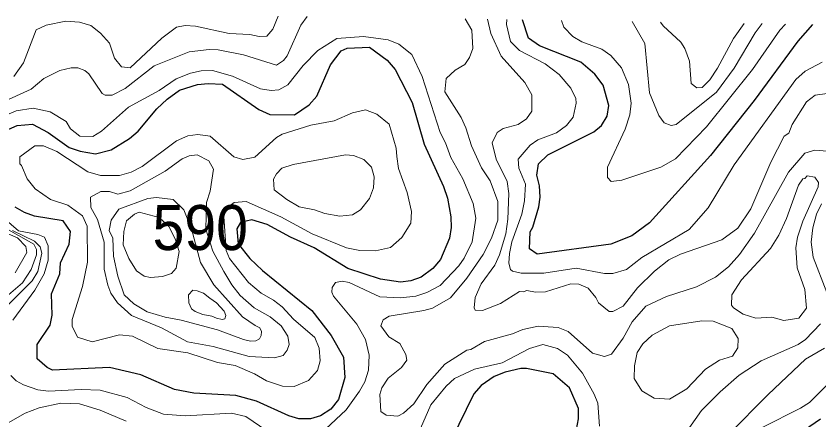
# Model space of a CAD drawing. Extents: x 673.3 to 698.5, y 6984.3 to 7012.3.
# Drawn here: x 696.158 to 697.585, y 7011.261 to 7011.979 of the extents above; entities that cross this region are included whole.
import ezdxf

# ---------------------------------------------------------------- set-up
doc = ezdxf.new("R2010")
doc.units = 0
doc.header["$LTSCALE"] = 0.032
doc.layers.add('1', color=7, linetype='Continuous', lineweight=25)
doc.layers.add('2', color=7, linetype='Continuous', lineweight=13)
doc.layers.add('21', color=7, linetype='Continuous')

msp = doc.modelspace()

# ---------------------------------------------------------------- linework, layer by layer
at = {"layer": '1'}
for points in [[(697.5738, 7011.9643), (697.5479, 7011.9348), (697.4699, 7011.8291), (697.3925, 7011.7314), (697.2838, 7011.6119), (697.2526, 7011.5887), (697.2151, 7011.574), (697.0843, 7011.5562), (697.0708, 7011.5654), (697.0715, 7011.5955), (697.0762, 7011.6038), (697.087, 7011.6401), (697.0894, 7011.6574), (697.0886, 7011.6773), (697.0838, 7011.6965), (697.0863, 7011.7164), (697.1033, 7011.7325), (697.185, 7011.7733), (697.1987, 7011.785), (697.2084, 7011.8015), (697.2115, 7011.8206), (697.2018, 7011.8565), (697.1865, 7011.8758), (697.1618, 7011.8971), (697.0881, 7011.9264), (697.0689, 7011.9398), (697.0584, 7011.9725)], [(696.1232, 7011.7687), (696.1595, 7011.7848), (696.1867, 7011.7872), (696.2147, 7011.7726), (696.252, 7011.7459), (696.2715, 7011.7393), (696.2992, 7011.7345), (696.3268, 7011.7414), (696.3592, 7011.7614), (696.375, 7011.7748), (696.4081, 7011.8145), (696.4263, 7011.8318), (696.4485, 7011.8475), (696.4805, 7011.8578), (696.4995, 7011.8597), (696.5245, 7011.8583), (696.5892, 7011.8135), (696.6086, 7011.8045), (696.6527, 7011.8036), (696.6787, 7011.8214), (696.6922, 7011.8371), (696.7166, 7011.8926), (696.7358, 7011.9173), (696.7466, 7011.9224), (696.7859, 7011.9238), (696.8174, 7011.9012), (696.8316, 7011.8843), (696.8621, 7011.8258), (696.8832, 7011.7514), (696.9179, 7011.6766), (696.9246, 7011.6554), (696.9306, 7011.6222), (696.9314, 7011.6037), (696.9282, 7011.5847), (696.9121, 7011.5464), (696.8988, 7011.5308), (696.878, 7011.5154), (696.8594, 7011.5087), (696.841, 7011.5064), (696.8058, 7011.5117), (696.7477, 7011.5306), (696.6876, 7011.5675), (696.6454, 7011.5866), (696.604, 7011.6089), (696.577, 7011.6169), (696.557, 7011.6121), (696.5503, 7011.6012), (696.5527, 7011.5745), (696.5734, 7011.5484), (696.5961, 7011.5271), (696.6836, 7011.4561), (696.7182, 7011.4116), (696.7399, 7011.373), (696.7425, 7011.3369), (696.731, 7011.2979), (696.7173, 7011.2803), (696.6988, 7011.2687), (696.6809, 7011.2637), (696.6607, 7011.2637), (696.6424, 7011.2688), (696.5854, 7011.2948), (696.5486, 7011.3051), (696.474, 7011.3092), (696.4393, 7011.3154), (696.3796, 7011.3416), (696.3241, 7011.3548), (696.2224, 7011.3499), (696.2131, 7011.3549), (696.1954, 7011.3703), (696.1951, 7011.3954), (696.2181, 7011.4301), (696.2221, 7011.4476), (696.2206, 7011.4854), (696.2354, 7011.5211), (696.2368, 7011.5405), (696.2522, 7011.5739), (696.2547, 7011.5963), (696.2415, 7011.6153), (696.1907, 7011.6235), (696.1727, 7011.6299), (696.1563, 7011.6395)], [(697.1541, 7011.2443), (697.1578, 7011.2633), (697.1577, 7011.2818), (697.1414, 7011.3183), (697.1125, 7011.3432), (697.0653, 7011.3531), (697.0551, 7011.3531), (697.0272, 7011.3465), (697.0078, 7011.3384), (696.9846, 7011.3224), (696.9718, 7011.3077), (696.931, 7011.2252)], [(697.6048, 7011.1321), (697.5148, 7011.1536), (697.4978, 7011.1614), (697.4902, 7011.1705), (697.4893, 7011.1774), (697.4964, 7011.1949), (697.5086, 7011.2088), (697.5878, 7011.2637)]]:
    msp.add_lwpolyline(points, dxfattribs=at)
at = {"layer": '2'}
for points in [[(696.1313, 7011.8252), (696.1843, 7011.8496), (696.2071, 7011.8681), (696.2354, 7011.8826), (696.2555, 7011.8875), (696.2674, 7011.8873), (696.2797, 7011.8826), (696.287, 7011.8768), (696.3108, 7011.8419), (696.3161, 7011.8386), (696.3285, 7011.8386), (696.3514, 7011.8506), (696.4032, 7011.8908), (696.4654, 7011.9158), (696.5008, 7011.9199), (696.5171, 7011.9192), (696.5623, 7011.9101), (696.6208, 7011.8923), (696.6333, 7011.9005), (696.6398, 7011.9086), (696.664, 7011.9634), (696.6753, 7011.9785)], [(696.6236, 7011.9793), (696.614, 7011.9561), (696.6037, 7011.9436), (696.5901, 7011.9428), (696.5734, 7011.9468), (696.5366, 7011.9485), (696.4768, 7011.9616), (696.4585, 7011.9623), (696.4429, 7011.9598), (696.4167, 7011.9403), (696.3604, 7011.8875), (696.3449, 7011.8893), (696.3327, 7011.9042), (696.3239, 7011.9313), (696.3078, 7011.9491), (696.2905, 7011.9626), (696.2707, 7011.9687), (696.2463, 7011.9704), (696.2115, 7011.9631), (696.1935, 7011.9547), (696.171, 7011.8961), (696.1536, 7011.8719)], [(696.956, 7011.9741), (696.9681, 7011.9544), (696.9696, 7011.9217), (696.964, 7011.9056), (696.9558, 7011.8933), (696.9384, 7011.8829), (696.9225, 7011.8686), (696.9201, 7011.8445), (696.9488, 7011.7989), (696.9575, 7011.7805), (696.9673, 7011.7486), (696.9853, 7011.7097), (697.0005, 7011.6864), (697.0144, 7011.6496), (697.0143, 7011.6165), (697.003, 7011.5844), (696.988, 7011.5557), (696.9594, 7011.5133), (696.9299, 7011.4787), (696.8979, 7011.4604), (696.8825, 7011.4558), (696.8209, 7011.4461), (696.8101, 7011.4396), (696.8061, 7011.4287), (696.8204, 7011.4091), (696.8402, 7011.3971), (696.8506, 7011.3779), (696.8525, 7011.3676), (696.843, 7011.3545), (696.819, 7011.3359), (696.8083, 7011.3188), (696.8043, 7011.3064), (696.8063, 7011.2764), (696.8159, 7011.2701), (696.8366, 7011.2679), (696.8463, 7011.2734), (696.865, 7011.2901), (696.8881, 7011.3247), (696.9203, 7011.3607), (696.9592, 7011.3857), (696.966, 7011.3867), (696.9906, 7011.4007), (697.0402, 7011.4144), (697.0587, 7011.4224), (697.0859, 7011.428), (697.1217, 7011.4257), (697.1394, 7011.4186), (697.1828, 7011.3799), (697.2041, 7011.3744), (697.2165, 7011.3781), (697.237, 7011.4068), (697.2529, 7011.436), (697.2776, 7011.4638), (697.3142, 7011.481), (697.3677, 7011.498), (697.4011, 7011.5151), (697.4243, 7011.5334), (697.444, 7011.5554), (697.4707, 7011.5936), (697.5308, 7011.7017), (697.5602, 7011.7359), (697.578, 7011.7408), (697.6003, 7011.7392)], [(697.4997, 7011.7194), (697.4639, 7011.6364), (697.441, 7011.6021), (697.4128, 7011.5814), (697.339, 7011.5561), (697.3185, 7011.5458), (697.2928, 7011.5259), (697.2628, 7011.4965), (697.2373, 7011.4638), (697.2187, 7011.4544), (697.2121, 7011.4543), (697.1931, 7011.4694), (697.1887, 7011.4793), (697.1749, 7011.4957), (697.1584, 7011.5029), (697.1439, 7011.5031), (697.099, 7011.4891), (697.082, 7011.4884), (697.0653, 7011.4917), (697.0606, 7011.4892), (697.0526, 7011.4898), (697.0191, 7011.4687), (696.9871, 7011.4558), (696.9742, 7011.4565), (696.9722, 7011.4607), (696.9737, 7011.4791), (696.9845, 7011.5033), (697.0087, 7011.5365), (697.0171, 7011.5547), (697.0282, 7011.5921), (697.0323, 7011.6185), (697.0341, 7011.6639), (697.0308, 7011.6852), (697.0112, 7011.7248), (697.0039, 7011.7538), (697.0129, 7011.7726), (697.0237, 7011.7792), (697.0506, 7011.7866), (697.0654, 7011.7967), (697.0747, 7011.8103), (697.0747, 7011.8391), (697.062, 7011.8614), (697.02, 7011.908), (697.0018, 7011.9484), (696.9961, 7011.9735)], [(697.0302, 7011.9729), (697.0298, 7011.9645), (697.0365, 7011.9339), (697.0527, 7011.9178), (697.0984, 7011.8945), (697.1233, 7011.8756), (697.1442, 7011.8511), (697.1527, 7011.8326), (697.1537, 7011.8245), (697.1481, 7011.7997), (697.1364, 7011.7846), (697.1183, 7011.7719), (697.0854, 7011.7591), (697.0715, 7011.7497), (697.0506, 7011.7248), (697.0518, 7011.7088), (697.0633, 7011.6803), (697.0617, 7011.651), (697.0569, 7011.6271), (697.0394, 7011.5779), (697.0349, 7011.5574), (697.0341, 7011.5399), (697.0368, 7011.5291), (697.0403, 7011.5256), (697.0558, 7011.5226), (697.0962, 7011.5226), (697.1535, 7011.5315), (697.2037, 7011.5217), (697.2187, 7011.5216), (697.2431, 7011.5289), (697.2702, 7011.5504), (697.3547, 7011.5998), (697.3882, 7011.6382), (697.4343, 7011.7151), (697.5442, 7011.8665), (697.5606, 7011.8812), (697.5911, 7011.8971)], [(697.5258, 7011.9651), (697.5159, 7011.9545), (697.4668, 7011.8846), (697.385, 7011.7823), (697.33, 7011.7257), (697.3041, 7011.7105), (697.2347, 7011.6879), (697.216, 7011.6855), (697.2092, 7011.6924), (697.2092, 7011.7107), (697.2408, 7011.7783), (697.2489, 7011.8037), (697.2514, 7011.8242), (697.2466, 7011.8579), (697.2343, 7011.8874), (697.2152, 7011.909), (697.1993, 7011.9207), (697.1638, 7011.9333), (697.1478, 7011.9429), (697.1313, 7011.9596), (697.1272, 7011.9714)], [(697.2532, 7011.9694), (697.2758, 7011.9308), (697.284, 7011.8429), (697.3005, 7011.8025), (697.3102, 7011.7898), (697.3223, 7011.7848), (697.3315, 7011.7868), (697.4028, 7011.8442), (697.4345, 7011.8868), (697.4715, 7011.9496), (697.4842, 7011.9658)], [(697.4522, 7011.9663), (697.433, 7011.9395), (697.405, 7011.8868), (697.3911, 7011.8662), (697.3776, 7011.8525), (697.3683, 7011.8517), (697.3582, 7011.8593), (697.3548, 7011.8994), (697.3466, 7011.9219), (697.3394, 7011.933), (697.3083, 7011.9618), (697.3037, 7011.9686)], [(696.7076, 7011.2451), (696.7447, 7011.2796), (696.7685, 7011.3125), (696.7775, 7011.329), (696.7841, 7011.3502), (696.7856, 7011.3763), (696.7789, 7011.4043), (696.7638, 7011.4319), (696.7222, 7011.4816), (696.7189, 7011.4887), (696.7195, 7011.4971), (696.7258, 7011.5058), (696.7376, 7011.5079), (696.7497, 7011.5055), (696.8047, 7011.4802), (696.8412, 7011.4786), (696.8685, 7011.4816), (696.888, 7011.4878), (696.9116, 7011.5004), (696.9448, 7011.5352), (696.9544, 7011.5488), (696.9689, 7011.5782), (696.9753, 7011.6201), (696.9705, 7011.6461), (696.952, 7011.6898), (696.9304, 7011.728), (696.9214, 7011.7541), (696.9116, 7011.7724), (696.8796, 7011.8717), (696.8612, 7011.9111), (696.838, 7011.9296), (696.819, 7011.937), (696.7756, 7011.9427), (696.7278, 7011.9395), (696.6942, 7011.9182), (696.6683, 7011.8916), (696.6406, 7011.8572), (696.6247, 7011.8484), (696.6112, 7011.8468), (696.592, 7011.8501), (696.5428, 7011.8725), (696.5069, 7011.8824), (696.4871, 7011.8818), (696.4678, 7011.8778), (696.4426, 7011.8677), (696.412, 7011.8468), (696.3579, 7011.8172), (696.3096, 7011.7748), (696.2943, 7011.7652), (696.271, 7011.7661), (696.2547, 7011.7791), (696.2467, 7011.792), (696.2183, 7011.8091), (696.1883, 7011.8158), (696.158, 7011.8109), (696.1332, 7011.8)], [(697.6, 7011.8416), (697.5787, 7011.8387), (697.563, 7011.8267), (697.5375, 7011.7867), (697.5316, 7011.7712), (697.5235, 7011.766), (697.4997, 7011.7194)], [(697.5896, 7011.6458), (697.5807, 7011.6274), (697.574, 7011.6027), (697.5716, 7011.5773), (697.5747, 7011.5505), (697.5993, 7011.4882)], [(696.1264, 7011.628), (696.1618, 7011.5976), (696.1965, 7011.591), (696.208, 7011.5862), (696.2148, 7011.5711), (696.2148, 7011.5457), (696.2074, 7011.5209), (696.1913, 7011.4919), (696.1518, 7011.439)], [(696.1348, 7011.6047), (696.1891, 7011.5736), (696.1942, 7011.5645), (696.1942, 7011.5548), (696.1845, 7011.5289), (696.1689, 7011.5052), (696.1444, 7011.4836)], [(696.1561, 7011.5227), (696.1766, 7011.5591), (696.1748, 7011.5698), (696.1601, 7011.5853), (696.1238, 7011.6006)], [(696.1355, 7011.4578), (696.1866, 7011.5085), (696.1963, 7011.525), (696.2036, 7011.5578), (696.2008, 7011.569), (696.1906, 7011.5792), (696.1514, 7011.598)], [(697.5878, 7011.4321), (697.5615, 7011.4043), (697.5485, 7011.3955), (697.4822, 7011.3664), (697.4434, 7011.3408), (697.4094, 7011.3116), (697.3761, 7011.2782), (697.3467, 7011.2359), (697.3253, 7011.1979), (697.3091, 7011.1487), (697.3044, 7011.0968), (697.3101, 7011.0417), (697.3056, 7011.0199), (697.306, 7010.9903), (697.3097, 7010.9799), (697.3192, 7010.9725), (697.3345, 7010.9724), (697.3458, 7010.9763), (697.3723, 7010.993), (697.4111, 7010.9997), (697.4403, 7010.9949), (697.4683, 7010.9949), (697.5167, 7011.0006), (697.5534, 7011.0078)], [(697.1952, 7011.2506), (697.192, 7011.2913), (697.1856, 7011.3074), (697.1645, 7011.3448), (697.1382, 7011.3768), (697.1206, 7011.3882), (697.0942, 7011.3955), (697.0706, 7011.3886), (697.022, 7011.3627), (696.973, 7011.3518), (696.9373, 7011.3352), (696.9224, 7011.3212), (696.8951, 7011.2885), (696.8727, 7011.2369)], [(697.6146, 7011.0403), (697.5416, 7011.034), (697.4683, 7011.0402), (697.4265, 7011.0559), (697.4157, 7011.0568), (697.3679, 7011.0454), (697.3528, 7011.0481), (697.3462, 7011.0565), (697.3435, 7011.0691), (697.3476, 7011.0977), (697.3579, 7011.1262), (697.3874, 7011.187), (697.4245, 7011.2354), (697.4949, 7011.3067), (697.5615, 7011.3692), (697.5951, 7011.389)], [(697.6411, 7011.365), (697.5682, 7011.2926), (697.5525, 7011.2822), (697.4842, 7011.248), (697.4497, 7011.22), (697.4295, 7011.1914), (697.4175, 7011.1621), (697.4152, 7011.1443), (697.4277, 7011.1292), (697.4464, 7011.1285), (697.4703, 7011.1349), (697.487, 7011.1341), (697.5319, 7011.1213), (697.5653, 7011.1022), (697.5813, 7011.0958), (697.6232, 7011.0905)], [(696.1482, 7011.3406), (696.1577, 7011.3312), (696.171, 7011.3237), (696.1966, 7011.3149), (696.2154, 7011.3124), (696.2734, 7011.3158), (696.307, 7011.3141), (696.3554, 7011.3014), (696.3893, 7011.2838), (696.4198, 7011.2718), (696.4584, 7011.2686), (696.5405, 7011.2733), (696.5664, 7011.2677), (696.6038, 7011.2419)], [(696.3534, 7011.2592), (696.3074, 7011.2786), (696.2704, 7011.2898), (696.2374, 7011.2912), (696.1988, 7011.2832), (696.1738, 7011.2732), (696.1313, 7011.249)]]:
    msp.add_lwpolyline(points, dxfattribs=at)
for points in [[(696.8436, 7011.5855), (696.8597, 7011.6114), (696.8605, 7011.632), (696.8532, 7011.6659), (696.8378, 7011.7081), (696.8345, 7011.7295), (696.8337, 7011.7444), (696.8213, 7011.7872), (696.7994, 7011.8051), (696.7788, 7011.8124), (696.756, 7011.8072), (696.723, 7011.7933), (696.6816, 7011.7855), (696.6307, 7011.7695), (696.621, 7011.7635), (696.582, 7011.7287), (696.5611, 7011.7246), (696.5446, 7011.7291), (696.5026, 7011.7657), (696.4809, 7011.7686), (696.4629, 7011.7662), (696.4431, 7011.7573), (696.3819, 7011.712), (696.3623, 7011.7021), (696.3415, 7011.696), (696.3079, 7011.696), (696.2854, 7011.7023), (696.23, 7011.7385), (696.2066, 7011.7489), (696.191, 7011.7488), (696.1643, 7011.7291), (696.1643, 7011.7166), (696.1675, 7011.7137), (696.1774, 7011.6901), (696.1915, 7011.6721), (696.219, 7011.6531), (696.2496, 7011.6434), (696.2756, 7011.6245), (696.284, 7011.6058), (696.2847, 7011.5419), (696.2759, 7011.4984), (696.2575, 7011.4401), (696.2573, 7011.4284), (696.2671, 7011.4085), (696.2932, 7011.4005), (696.3419, 7011.4126), (696.3646, 7011.4101), (696.4096, 7011.3883), (696.4629, 7011.3807), (696.5161, 7011.3637), (696.547, 7011.358), (696.5815, 7011.3432), (696.6027, 7011.331), (696.6315, 7011.3215), (696.652, 7011.3206), (696.6774, 7011.3314), (696.6937, 7011.3493), (696.6984, 7011.3663), (696.6968, 7011.389), (696.6887, 7011.4077), (696.6507, 7011.4408), (696.6307, 7011.4625), (696.6154, 7011.4745), (696.5932, 7011.4869), (696.5709, 7011.506), (696.5374, 7011.5484), (696.5315, 7011.5628), (696.5274, 7011.6233), (696.531, 7011.6375), (696.5456, 7011.648), (696.5666, 7011.6496), (696.6285, 7011.6227), (696.6844, 7011.5923), (696.7451, 7011.5676), (696.7688, 7011.5624), (696.7968, 7011.5623), (696.8235, 7011.568)], [(696.6406, 7011.4104), (696.6291, 7011.429), (696.6092, 7011.4447), (696.581, 7011.4608), (696.5562, 7011.4826), (696.5414, 7011.5017), (696.527, 7011.525), (696.5076, 7011.5616), (696.495, 7011.6007), (696.4965, 7011.6478), (696.5031, 7011.6678), (696.5087, 7011.7071), (696.5005, 7011.7221), (696.4797, 7011.7324), (696.4654, 7011.731), (696.4528, 7011.7255), (696.4227, 7011.7038), (696.3603, 7011.6686), (696.3389, 7011.6626), (696.3239, 7011.6675), (696.3085, 7011.6675), (696.2899, 7011.6572), (696.2905, 7011.6393), (696.3025, 7011.6176), (696.3142, 7011.5777), (696.3145, 7011.5295), (696.3207, 7011.5008), (696.3262, 7011.487), (696.3382, 7011.4693), (696.363, 7011.4469), (696.4161, 7011.4251), (696.4625, 7011.4001), (696.5079, 7011.3922), (696.5724, 7011.3742), (696.6174, 7011.372), (696.6325, 7011.3761), (696.6398, 7011.3857), (696.643, 7011.3953)], [(696.7433, 7011.7327), (696.7574, 7011.7312), (696.776, 7011.7244), (696.7895, 7011.7108), (696.7945, 7011.6936), (696.793, 7011.6742), (696.7859, 7011.6551), (696.7701, 7011.6349), (696.7558, 7011.6261), (696.7331, 7011.6239), (696.7064, 7011.6281), (696.6884, 7011.635), (696.6613, 7011.6405), (696.639, 7011.6531), (696.6166, 7011.6703), (696.6157, 7011.6894), (696.6206, 7011.6988), (696.6302, 7011.7089), (696.6502, 7011.7155)], [(697.4991, 7011.5663), (697.5138, 7011.5896), (697.5273, 7011.6197), (697.5486, 7011.6787), (697.5568, 7011.6901), (697.5601, 7011.6905), (697.564, 7011.6954), (697.5779, 7011.6927), (697.5844, 7011.6832), (697.5837, 7011.6758), (697.5566, 7011.6148), (697.5471, 7011.5864), (697.5439, 7011.5671), (697.5464, 7011.5317), (697.5601, 7011.4932), (697.5633, 7011.4599), (697.5496, 7011.4421), (697.5228, 7011.4379), (697.5015, 7011.4443), (697.4732, 7011.4426), (697.4505, 7011.4495), (697.433, 7011.4609), (697.4299, 7011.4654), (697.4302, 7011.4841), (697.4473, 7011.5107)], [(696.4558, 7011.635), (696.437, 7011.6531), (696.4072, 7011.6569), (696.3919, 7011.6553), (696.3407, 7011.6363), (696.3269, 7011.6164), (696.3231, 7011.5983), (696.3295, 7011.5844), (696.3312, 7011.5526), (696.3387, 7011.5171), (696.3502, 7011.484), (696.3673, 7011.4676), (696.391, 7011.4536), (696.4228, 7011.4443), (696.4515, 7011.4385), (696.5159, 7011.4216), (696.5623, 7011.4043), (696.5744, 7011.4016), (696.5842, 7011.4021), (696.5906, 7011.4054), (696.5934, 7011.4118), (696.5938, 7011.4188), (696.591, 7011.4249), (696.583, 7011.4296), (696.5603, 7011.445), (696.5091, 7011.5018), (696.4854, 7011.541), (696.4697, 7011.601)], [(696.4404, 7011.5832), (696.4291, 7011.6054), (696.4124, 7011.6212), (696.3766, 7011.6308), (696.3681, 7011.6272), (696.3539, 7011.6152), (696.3492, 7011.5962), (696.3484, 7011.5725), (696.3582, 7011.5484), (696.3717, 7011.5263), (696.3854, 7011.5167), (696.397, 7011.5148), (696.4179, 7011.5163), (696.4339, 7011.5216), (696.4423, 7011.5312), (696.4476, 7011.5606)], [(696.5244, 7011.44), (696.5286, 7011.4413), (696.5304, 7011.4472), (696.5276, 7011.4549), (696.5139, 7011.4694), (696.5025, 7011.4779), (696.4908, 7011.4867), (696.4796, 7011.4911), (696.4722, 7011.4922), (696.4642, 7011.484), (696.4649, 7011.4697), (696.4694, 7011.459), (696.4764, 7011.4542), (696.4899, 7011.4486), (696.5056, 7011.446), (696.5141, 7011.4424)], [(697.3196, 7011.429), (697.3771, 7011.4378), (697.3972, 7011.437), (697.43, 7011.4238), (697.4413, 7011.4063), (697.4412, 7011.3899), (697.4316, 7011.3748), (697.4084, 7011.3677), (697.3837, 7011.3517), (697.3505, 7011.317), (697.3197, 7011.2985), (697.292, 7011.3001), (697.2703, 7011.3132), (697.2564, 7011.335), (697.2571, 7011.3579), (697.262, 7011.3813), (697.2721, 7011.3965), (697.2886, 7011.4121)]]:
    msp.add_lwpolyline(points, close=True, dxfattribs=at)

# ---------------------------------------------------------------- texts
at = {"layer": '21', "width": 0.95}
msp.add_text('590', height=0.08, dxfattribs=at).set_placement((696.4004, 7011.5634))

doc.saveas('drawing.dxf')
